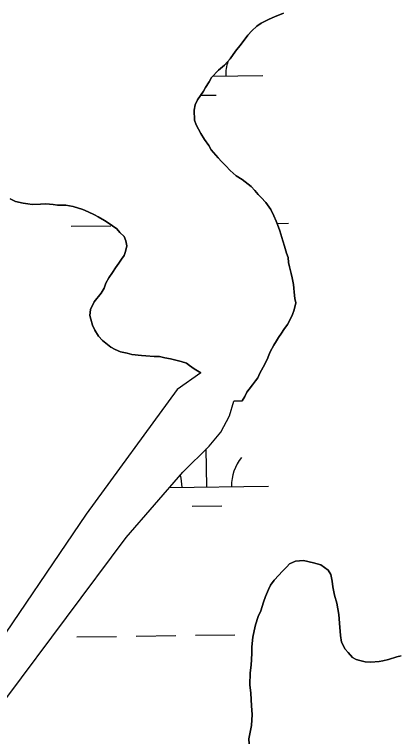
# Model space of a CAD drawing. Extents: x 3767014 to 3805179, y 361544 to 387384.
# Drawn here: x 3785751 to 3786061, y 373840 to 374429 of the extents above; entities that cross this region are included whole.
import ezdxf

# ---------------------------------------------------------------- set-up
doc = ezdxf.new("R2010")
doc.units = 0
for name, color, linetype in [('V-RIVR-EDGE', 7, 'Continuous'), ('V-TOPO-SHOR', 7, 'Continuous'), ('V-WETL-SWMP', 7, 'Continuous')]:
    doc.layers.add(name, color=color, linetype=linetype)

msp = doc.modelspace()

# ---------------------------------------------------------------- linework, layer by layer
at = {"layer": 'V-RIVR-EDGE'}
msp.add_spline([(3785266.865, 377529.211), (3785342.8, 377494.248), (3785391.258, 377467.439), (3785439.72, 377442.249), (3785475.246, 377418.707), (3785525.316, 377389.469), (3785575.383, 377359.422), (3785621.413, 377331.811), (3785722.351, 377269.288), (3785796.661, 377231.094), (3785852.385, 377199.415), (3785928.324, 377166.069), (3785964.678, 377149.804), (3786028.506, 377124.576), (3786060.018, 377113.175), (3786092.316, 377092.068), (3786117.34, 377073.405), (3786135.083, 377053.143), (3786154.458, 377039.347), (3786176.258, 377024.735), (3786206.946, 377006.867), (3786256.211, 376979.248), (3786328.098, 376942.677), (3786374.949, 376919.917), (3786491.265, 376862.208), (3786553.467, 376833.749), (3786619.713, 376805.279), (3786729.589, 376759.718), (3786796.656, 376736.099), (3786845.136, 376718.187), (3786867.767, 376712.469), (3787003.51, 376661.992), (3787089.16, 376631.048), (3787163.496, 376603.367), (3787230.559, 376578.13), (3787257.223, 376568.359), (3787300.044, 376551.27), (3787354.992, 376532.533), (3787409.127, 376512.181), (3787544.074, 376466.558), (3787612.756, 376442.126), (3787657.197, 376425.841), (3787730.724, 376398.162), (3787781.63, 376380.244), (3787834.96, 376361.511), (3787891.524, 376341.961), (3787940, 376322.432), (3787998.976, 376297.215), (3788050.697, 376281.721), (3788117.768, 376259.719), (3788176.757, 376240.164), (3788221.198, 376223.879), (3788259.981, 376209.226), (3788406.252, 376164.383), (3788541.215, 376125.23), (3788606.67, 376104.041), (3788679.39, 376077.173), (3788748.889, 376055.974), (3788871.693, 376005.528), (3788969.454, 375966.467), (3789047.013, 375933.926), (3789119.723, 375903.014), (3789155.253, 375881.09), (3789182.716, 375867.274), (3789214.225, 375854.256), (3789257.04, 375834.74), (3789281.286, 375828.21), (3789303.105, 375821.686), (3789328.955, 375809.491), (3789367.724, 375789.177), (3789414.577, 375767.225), (3789468.708, 375745.255), (3789509.105, 375728.981), (3789555.157, 375710.266), (3789585.849, 375694.015), (3789620.578, 375675.328), (3789681.97, 375646.062), (3789753.859, 375610.3), (3789792.633, 375591.603), (3789842.712, 375566.408), (3789897.64, 375539.584), (3789938.019, 375516.03), (3789968.727, 375506.25), (3790004.289, 375497.265), (3790030.972, 375494.773), (3790047.128, 375487.455), (3790077.007, 375469.589), (3790124.633, 375433.077), (3790192.442, 375382.768), (3790252.165, 375332.478), (3790290.91, 375302.459), (3790337.741, 375271.611), (3790406.357, 375220.491), (3790469.329, 375175.855), (3790570.248, 375106.054), (3790647.751, 375050.868), (3790691.367, 375028.115), (3790744.667, 374997.251), (3790806.838, 374955.852), (3790873.863, 374915.249), (3790932, 374877.903), (3791002.231, 374825.97), (3791052.265, 374782.175), (3791082.927, 374753.793), (3791131.331, 374705.149), (3791170.05, 374664.616), (3791192.631, 374638.681), (3791220.891, 374620.01), (3791288.67, 374557.569), (3791322.577, 374533.223), (3791362.944, 374504.817), (3791396.042, 374480.473), (3791434.785, 374449.645), (3791482.407, 374411.517), (3791534.052, 374365.291), (3791646.192, 374254.216), (3791707.514, 374196.644), (3791738.968, 374161.791), (3791773.65, 374123.694), (3791803.497, 374092.888), (3791829.321, 374070.18), (3791830.912, 374059.662), (3791837.316, 374032.958), (3791849.409, 374017.562), (3791884.123, 373992.405), (3791930.977, 373971.262), (3791954.393, 373955.838), (3791993.134, 373924.202), (3792026.979, 373874.785), (3792047.912, 373836.722), (3792063.186, 373799.482), (3792086.509, 373746.857), (3792112.249, 373690.181), (3792141.261, 373648.864), (3792158.993, 373624.558), (3792177.552, 373607.528), (3792214.702, 373586.409), (3792255.083, 373563.665), (3792301.119, 373538.48), (3792346.34, 373510.871), (3792382.671, 373485.71), (3792422.225, 373455.689), (3792479.537, 373411.875), (3792548.144, 373356.711), (3792619.168, 373298.307), (3792672.431, 373252.077), (3792709.534, 373212.357), (3792750.656, 373162.113), (3792839.385, 373068.08), (3792888.572, 373008.92), (3792945.027, 372945.699), (3792999.062, 372884.91), (3793053.898, 372820.884), (3793149.89, 372720.363), (3793208.761, 372653.092), (3793261.195, 372598.777), (3793315.232, 372538.796), (3793358.792, 372493.399), (3793409.592, 372432.618), (3793462.809, 372367.787), (3793498.283, 372323.219), (3793536.997, 372280.26), (3793578.124, 372232.443), (3793604.724, 372196.792), (3793668.438, 372125.466), (3793703.128, 372090.604), (3793760.41, 372034.66), (3793806.384, 371984.404), (3793839.438, 371942.268), (3793939.427, 371823.136), (3793981.333, 371763.186), (3794029.674, 371688.662), (3794050.609, 371651.408), (3794073.177, 371620.62), (3794178.796, 371488.535), (3794237.625, 371404.28), (3794268.243, 371358.106), (3794301.293, 371314.353), (3794332.724, 371269.794), (3794395.613, 371192), (3794429.476, 371149.862), (3794472.201, 371093.953), (3794523.788, 371024.274), (3794601.175, 370922.181), (3794640.679, 370871.942), (3794687.421, 370805.509), (3794733.389, 370752.828), (3794829.339, 370635.323), (3794895.463, 370557.521), (3794959.948, 370470.826), (3795013.158, 370403.569), (3795070.394, 370329.023), (3795159.854, 370203.448), (3795225.98, 370126.454), (3795296.13, 370041.363), (3795379.18, 369940.065), (3795459.001, 369841.201), (3795508.163, 369772.337), (3795554.103, 369708.333), (3795661.315, 369566.538), (3795715.338, 369500.897), (3795762.105, 369444.169), (3795798.366, 369390.703), (3795915.247, 369234.327), (3795963.601, 369165.465), (3796028.082, 369077.153), (3796043.387, 369052.853), (3796054.672, 369037.459), (3796077.242, 369007.48), (3796148.213, 368927.239), (3796183.677, 368878.627), (3796226.382, 368814.631), (3796275.531, 368740.105), (3796314.222, 368688.25), (3796353.714, 368633.158), (3796401.268, 368567.533), (3796456.873, 368487.33), (3796513.292, 368409.551), (3796545.533, 368365.8), (3796626.113, 368246.716), (3796670.449, 368188.377), (3796704.298, 368140.578), (3796751.041, 368074.145), (3796787.308, 368023.105), (3796838.907, 367958.278), (3796844.528, 367942.09), (3796845.295, 367925.104), (3796846.094, 367921.059), (3796852.559, 367919.425), (3796863.071, 367918.59), (3796875.166, 367904.003), (3796903.398, 367874.01), (3796931.629, 367844.017), (3796952.579, 367812.424), (3796982.392, 367767.87), (3797007.371, 367730.606), (3797037.194, 367690.095), (3797062.185, 367657.684), (3797075.869, 367631.77), (3797095.223, 367609.078), (3797126.665, 367569.372), (3797156.484, 367527.244), (3797212.099, 367451.085), (3797254.808, 367388.706), (3797302.183, 367327.228)], degree=3, dxfattribs=at)
at = {"layer": 'V-TOPO-SHOR'}
for points in [[(3785968.164, 374430.227), (3785960.992, 374427.258), (3785956.61, 374425.4), (3785950.216, 374422.017), (3785946.609, 374419.744), (3785942.568, 374415.906), (3785939.326, 374412.442), (3785934.012, 374405.088), (3785929.527, 374399.292), (3785925.031, 374393.101), (3785920.567, 374388.092), (3785915.727, 374383.879), (3785910.061, 374378.114), (3785908, 374374.618), (3785905.121, 374369.963), (3785903.466, 374366.852), (3785898.555, 374359.883), (3785896.878, 374355.983), (3785895.978, 374351.67), (3785896.161, 374343.388), (3785897.644, 374339.804), (3785901.402, 374332.611), (3785904.431, 374327.803), (3785907.855, 374322.984), (3785909.733, 374319.387), (3785915.48, 374312.934), (3785918.167, 374310.106), (3785921.619, 374306.469), (3785925.074, 374302.831), (3785930.084, 374298.367), (3785934.741, 374295.487), (3785942.081, 374289.782), (3785945.153, 374286.548), (3785947.83, 374283.326), (3785950.132, 374280.901), (3785953.97, 374276.861), (3785958.162, 374271.235), (3785960.392, 374266.053), (3785962.252, 374261.669), (3785963.362, 374258.881), (3785965.199, 374253.71), (3785967.755, 374245.76), (3785969.217, 374241.387), (3785970.653, 374235.831), (3785972.135, 374232.245), (3785972.428, 374228.297), (3785973.127, 374224.731), (3785974.558, 374219.175), (3785975.257, 374215.609), (3785976.305, 374210.458), (3785976.618, 374207.296), (3785976.932, 374204.134), (3785977.587, 374198.994), (3785978.284, 374195.428), (3785976.961, 374189.944), (3785975.676, 374186.034), (3785973.182, 374180.975), (3785971.525, 374177.865)], [(3785901.379, 374138.862), (3785895.946, 374142.156), (3785892.069, 374144.621), (3785889.755, 374146.653), (3785885.452, 374147.945), (3785876.838, 374150.137), (3785872.13, 374151.048), (3785867.816, 374151.945), (3785863.485, 374152.058), (3785856.796, 374152.625), (3785853.251, 374152.715), (3785845.395, 374153.706), (3785841.868, 374154.585), (3785836.386, 374155.908), (3785832.091, 374157.595), (3785828.597, 374159.656), (3785821.638, 374164.96), (3785818.578, 374168.585), (3785815.549, 374173.394), (3785813.68, 374177.383), (3785812.226, 374182.151), (3785811.521, 374185.323), (3785812.035, 374190.04), (3785814.956, 374196.272), (3785820.651, 374203.221), (3785823.127, 374207.493), (3785824.409, 374211.403), (3785826.885, 374215.675), (3785829.754, 374219.937), (3785832.218, 374223.816), (3785835.077, 374227.682), (3785837.129, 374230.785), (3785839.179, 374233.883), (3785840.443, 374237.005), (3785841.352, 374241.713), (3785840.664, 374245.672), (3785839.181, 374249.258), (3785835.716, 374252.5), (3785833.424, 374255.318), (3785826.455, 374260.229), (3785823.354, 374262.279), (3785818.304, 374265.169), (3785815.193, 374266.824), (3785810.132, 374269.32), (3785805.842, 374271.008), (3785798.023, 374273.574), (3785792.135, 374274.514), (3785785.438, 374274.686), (3785781.903, 374275.171), (3785776.005, 374275.716), (3785771.661, 374275.433), (3785764.954, 374275.212), (3785761.419, 374275.697), (3785757.491, 374276.193), (3785751.218, 374277.537), (3785746.935, 374279.617)], [(3785971.525, 374177.865), (3785968.666, 374173.996), (3785966.616, 374170.895), (3785964.161, 374167.412), (3785962.516, 374164.694), (3785960.454, 374161.2), (3785957.554, 374155.754), (3785956.302, 374153.028), (3785955.028, 374149.512), (3785951.715, 374143.292), (3785949.231, 374138.627), (3785947.553, 374134.728), (3785945.524, 374132.413), (3785943.068, 374128.93), (3785940.613, 374125.446), (3785938.583, 374123.132), (3785936.916, 374119.628), (3785934.856, 374116.134), (3785928.169, 374115.888)], [(3785901.379, 374138.862), (3785882.249, 374125.348), (3785808.658, 374024.41), (3785726.93, 373904.264), (3785633.898, 373790.137), (3785530.927, 373648.569), (3785389.529, 373448.774), (3785237.034, 373250.858), (3785225.938, 373236.495), (3784867.958, 372758.173)], [(3784867.293, 372689.233), (3784878.774, 372714.724), (3784890.898, 372740.519), (3784912.429, 372773.074), (3784946.018, 372816.463), (3784982.382, 372868.693), (3785037.314, 372937.317), (3785102.266, 373024.15), (3785176.526, 373126.344), (3785253.013, 373228.479), (3785297.821, 373287.179), (3785365.227, 373382.864), (3785469.487, 373512.619), (3785582.909, 373664.423), (3785650.823, 373755), (3785744.345, 373875.799), (3785840.961, 374005.433), (3785886.894, 374058.372), (3785908.129, 374079.475), (3785917.65, 374090.689), (3785924.675, 374103.881), (3785928.169, 374115.888)], [(3785940.439, 373838.116), (3785940.23, 373842.173), (3785941.653, 373848.995), (3785942.38, 373853.029), (3785942.925, 373862.057), (3785942.476, 373868.928), (3785941.807, 373879.231), (3785941.049, 373886.111), (3785941.299, 373895.769), (3785942.081, 373901.985), (3785942.634, 373911.323), (3785942.777, 373916.931), (3785943.601, 373924.703), (3785944.664, 373929.665), (3785945.726, 373934.626), (3785947.772, 373941.431), (3785950.074, 373946.049), (3785952.118, 373952.855), (3785953.798, 373957.489), (3785956.13, 373963.353), (3785957.777, 373966.738), (3785960.685, 373970.718), (3785964.535, 373974.984), (3785967.099, 373977.724), (3785970.943, 373981.676)], [(3785970.943, 373981.676), (3785973.188, 373984.113), (3785977.919, 373986.174), (3785984.477, 373986.628), (3785992.538, 373984.861), (3785998.417, 373983.153), (3786004.545, 373978.942), (3786006.636, 373975.459), (3786007.746, 373970.13), (3786008.25, 373965.44), (3786009.63, 373958.546), (3786011.34, 373952.267), (3786012.968, 373942.873), (3786013.726, 373935.994), (3786014.404, 373925.999), (3786015.203, 373920.679), (3786018.174, 373914.991), (3786020.595, 373912.122), (3786024.237, 373908.288), (3786027.001, 373906.658), (3786030.094, 373905.642), (3786034.431, 373904.596), (3786039.105, 373904.477), (3786045.663, 373904.932), (3786048.794, 373905.474), (3786053.187, 373906.609), (3786060.099, 373908.612), (3786063.55, 373909.46)]]:
    msp.add_lwpolyline(points, dxfattribs=at)
at = {"layer": 'V-WETL-SWMP'}
for p, q in [((3785911.102, 374379.172), (3785951.571, 374379.735)), ((3785901.175, 374363.602), (3785913.789, 374363.777)), ((3785796.41, 374257.497), (3785828.407, 374257.941)), ((3785962.991, 374259.811), (3785972.393, 374259.941)), ((3785906.197, 374046.397), (3785905.77, 374077.13)), ((3785876.141, 374045.98), (3785956.192, 374047.092)), ((3785894.412, 374030.801), (3785918.41, 374031.134)), ((3785801.031, 373924.854), (3785833.028, 373925.298)), ((3785849.026, 373925.52), (3785881.023, 373925.965)), ((3785897.022, 373926.187), (3785929.019, 373926.632))]:
    msp.add_line(p, q, dxfattribs=at)
for points in [[(3785744.345, 373875.799), (3785840.96, 374005.433), (3785886.893, 374058.372), (3785908.129, 374079.474), (3785917.65, 374090.69), (3785924.675, 374103.88), (3785928.168, 374115.888), (3785934.855, 374116.133), (3785936.916, 374119.627), (3785938.583, 374123.132), (3785940.613, 374125.445), (3785943.068, 374128.93), (3785945.523, 374132.414), (3785947.553, 374134.727), (3785949.23, 374138.626), (3785951.715, 374143.292), (3785955.029, 374149.513), (3785956.302, 374153.028), (3785957.554, 374155.755), (3785960.454, 374161.199), (3785962.515, 374164.694), (3785964.161, 374167.411), (3785966.616, 374170.895), (3785968.667, 374173.996), (3785971.525, 374177.864), (3785973.182, 374180.975), (3785975.677, 374186.035), (3785976.961, 374189.944), (3785978.284, 374195.428), (3785977.588, 374198.994), (3785976.932, 374204.135), (3785976.619, 374207.297), (3785976.306, 374210.458), (3785975.256, 374215.61), (3785974.559, 374219.175), (3785973.126, 374224.731), (3785972.429, 374228.296), (3785972.136, 374232.245), (3785970.652, 374235.831), (3785969.218, 374241.387), (3785967.754, 374245.76), (3785965.199, 374253.71), (3785963.361, 374258.881), (3785962.251, 374261.669), (3785960.392, 374266.053), (3785958.161, 374271.235), (3785953.969, 374276.861), (3785950.132, 374280.902), (3785947.829, 374283.326), (3785945.153, 374286.548), (3785942.082, 374289.781), (3785934.74, 374295.488), (3785930.084, 374298.367), (3785925.074, 374302.832), (3785921.62, 374306.469), (3785918.166, 374310.105), (3785915.48, 374312.934), (3785909.733, 374319.388), (3785907.854, 374322.984), (3785904.431, 374327.803), (3785901.401, 374332.611), (3785897.644, 374339.803), (3785896.16, 374343.389), (3785895.979, 374351.671), (3785896.878, 374355.984), (3785898.555, 374359.883), (3785903.465, 374366.852), (3785905.121, 374369.962), (3785908.001, 374374.618), (3785910.061, 374378.113), (3785915.728, 374383.88), (3785920.567, 374388.091), (3785925.032, 374393.101), (3785929.527, 374399.292), (3785934.012, 374405.089), (3785939.326, 374412.442), (3785942.568, 374415.906), (3785946.609, 374419.744), (3785950.215, 374422.017), (3785956.609, 374425.4), (3785960.993, 374427.258), (3785968.164, 374430.227)], [(3785746.935, 374279.618), (3785751.218, 374277.537), (3785757.49, 374276.193), (3785761.419, 374275.698), (3785764.954, 374275.212), (3785771.661, 374275.434), (3785776.004, 374275.716), (3785781.903, 374275.171), (3785785.438, 374274.685), (3785792.135, 374274.513), (3785798.023, 374273.573), (3785805.841, 374271.007), (3785810.133, 374269.32), (3785815.193, 374266.824), (3785818.304, 374265.168), (3785823.354, 374262.279), (3785826.455, 374260.228), (3785833.424, 374255.318), (3785835.716, 374252.5), (3785839.181, 374249.257), (3785840.665, 374245.672), (3785841.352, 374241.712), (3785840.442, 374237.005), (3785839.179, 374233.884), (3785837.129, 374230.784), (3785835.078, 374227.683), (3785832.219, 374223.815), (3785829.754, 374219.936), (3785826.885, 374215.674), (3785824.41, 374211.402), (3785823.127, 374207.493), (3785820.652, 374203.221), (3785814.955, 374196.272), (3785812.035, 374190.04), (3785811.52, 374185.323), (3785812.226, 374182.152), (3785813.68, 374177.384), (3785815.549, 374173.394), (3785818.578, 374168.586), (3785821.639, 374164.96), (3785828.597, 374159.656), (3785832.092, 374157.596), (3785836.385, 374155.908), (3785841.869, 374154.585), (3785845.394, 374153.706), (3785853.252, 374152.715), (3785856.797, 374152.624), (3785863.484, 374152.058), (3785867.817, 374151.946), (3785872.13, 374151.047), (3785876.837, 374150.137), (3785885.452, 374147.945), (3785889.755, 374146.652), (3785892.068, 374144.621), (3785895.946, 374142.156), (3785901.38, 374138.863), (3785882.249, 374125.347), (3785808.657, 374024.41), (3785726.931, 373904.263)], [(3786063.55, 373909.459), (3786060.099, 373908.612), (3786053.188, 373906.608), (3786048.794, 373905.474), (3786045.663, 373904.931), (3786039.104, 373904.476), (3786034.431, 373904.596), (3786030.093, 373905.643), (3786027.001, 373906.658), (3786024.237, 373908.288), (3786020.595, 373912.123), (3786018.175, 373914.991), (3786015.203, 373920.679), (3786014.405, 373926), (3786013.727, 373935.994), (3786012.968, 373942.872), (3786011.34, 373952.267), (3786009.631, 373958.546), (3786008.249, 373965.44), (3786007.746, 373970.13), (3786006.636, 373975.458), (3786004.544, 373978.942), (3785998.417, 373983.152), (3785992.537, 373984.862), (3785984.477, 373986.629), (3785977.918, 373986.174), (3785973.188, 373984.113), (3785970.943, 373981.677), (3785967.1, 373977.723), (3785964.536, 373974.983), (3785960.685, 373970.717), (3785957.777, 373966.739), (3785956.131, 373963.352), (3785953.797, 373957.489), (3785952.119, 373952.855), (3785950.074, 373946.049), (3785947.772, 373941.432), (3785945.727, 373934.626), (3785944.664, 373929.665), (3785943.601, 373924.704), (3785942.777, 373916.931), (3785942.633, 373911.323), (3785942.081, 373901.984), (3785941.298, 373895.769), (3785941.049, 373886.111), (3785941.807, 373879.232), (3785942.477, 373868.927), (3785942.924, 373862.056), (3785942.38, 373853.029), (3785941.653, 373848.995), (3785940.23, 373842.173), (3785940.438, 373838.115)]]:
    msp.add_lwpolyline(points, dxfattribs=at)
for centre, start, end in [((3785956.807, 374380.282), 162.08623, 181.567693), ((3785961.428, 374047.639), 140.024034, 181.567693), ((3785850.953, 374046.105), 0.024037, 16.226824)]:
    msp.add_arc(centre, 35.246, start, end, dxfattribs=at)

doc.saveas('drawing.dxf')
